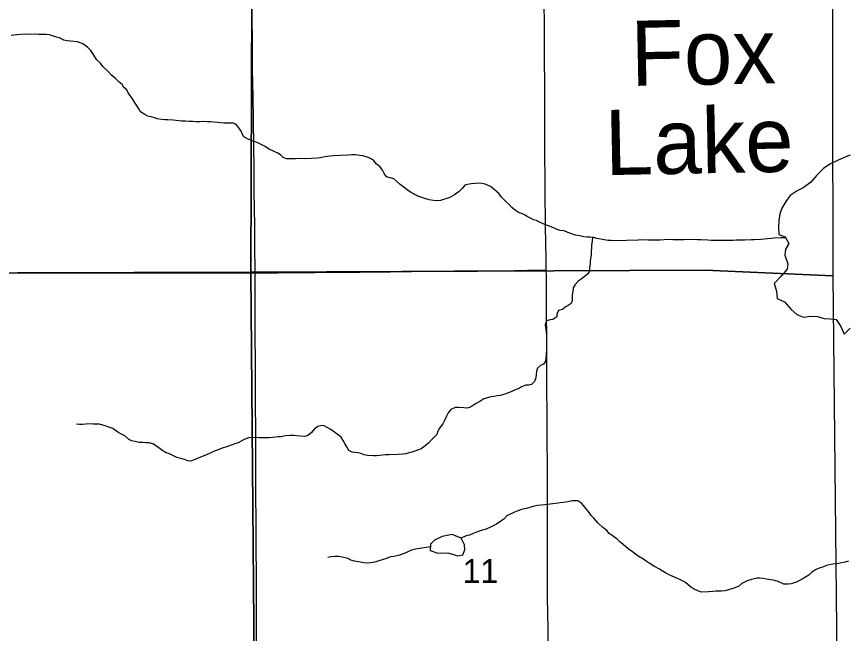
# Model space of a CAD drawing. Extents: x 1985906 to 2360102, y 891258 to 1222054.
# Drawn here: x 2191318 to 2198985, y 1049864 to 1055543 of the extents above; entities that cross this region are included whole.
import ezdxf

# ---------------------------------------------------------------- set-up
doc = ezdxf.new("R2010")
doc.units = 0
for name, color, linetype in [('GM_X_County_Road', 7, 'Continuous'), ('GM_X_Minor_Lake', 7, 'Continuous'), ('GM_X_Minor_Lake_Text', 7, 'Continuous'), ('GM_X_Minor_River', 7, 'Continuous'), ('GM_X_Section', 7, 'Continuous'), ('GM_X_Section_Text', 7, 'Continuous'), ('GM_X_Township_Road', 7, 'Continuous')]:
    doc.layers.add(name, color=color, linetype=linetype)

msp = doc.modelspace()

# ---------------------------------------------------------------- linework, layer by layer
at = {"layer": 'GM_X_County_Road'}
for points in [[(2196200.9, 1053209.1), (2196199.1, 1053289.3), (2196196.2, 1053486.1), (2196194.5, 1053584.5), (2196193, 1053682.9), (2196190.7, 1053879.8), (2196188.9, 1054060.3), (2196187.1, 1054257.1), (2196186.4, 1054404.7), (2196185.6, 1054585.3), (2196186.5, 1054831.4), (2196185.7, 1054946.2), (2196184.3, 1055126.5), (2196184.6, 1055274.1), (2196184.1, 1055372.3), (2196183, 1055503.6), (2196182.4, 1055634.7)], [(2196217.9, 1049336.2), (2196216.8, 1049893.7), (2196214, 1050057.6), (2196213, 1050188.9), (2196212.9, 1050270.9), (2196212.2, 1050451.3), (2196212.7, 1050566.2), (2196211.1, 1051009.1), (2196210.6, 1051189.6), (2196210.6, 1051435.7), (2196209.8, 1051616.1), (2196208.1, 1051895), (2196205.9, 1052108.3), (2196205.9, 1052321.6), (2196204.1, 1052600.5), (2196203.4, 1052797.2), (2196202.9, 1052994.2), (2196202, 1053158.1), (2196200.9, 1053209.1)]]:
    msp.add_lwpolyline(points, dxfattribs=at)
at = {"layer": 'GM_X_Minor_Lake'}
for points in [[(2199003.2, 1054269), (2198945.2, 1054246.5), (2198885.4, 1054217.9), (2198815.5, 1054183.3), (2198755.8, 1054144.7), (2198694.1, 1054084.1), (2198640.5, 1054019.5), (2198568.8, 1053966.8), (2198513, 1053940.3), (2198447.2, 1053895.7), (2198409.6, 1053841.2)], [(2198409.6, 1053841.2), (2198372.3, 1053779.7)], [(2198372.3, 1053779.7), (2198372, 1053778.8), (2198354.3, 1053726.5), (2198344.7, 1053670.3), (2198341.3, 1053600.1), (2198345.7, 1053537.9), (2198404, 1053516.3), (2198436.5, 1053454.4), (2198404.8, 1053402), (2198399.2, 1053345.8), (2198427.8, 1053267.8), (2198420.2, 1053217.6), (2198364.6, 1053153), (2198301, 1053086.4), (2198321.6, 1053016.3), (2198328.1, 1052948.2), (2198396.4, 1052916.6), (2198459, 1052846.9), (2198509.4, 1052799.2), (2198571.7, 1052775.6), (2198635.7, 1052786.1), (2198701.8, 1052782.6), (2198762, 1052763), (2198818.1, 1052759.4), (2198872.2, 1052753.8), (2198914.8, 1052690), (2198945.3, 1052620.1), (2199003, 1052674.6)], [(2195416.7, 1050739.8), (2195332.3, 1050773.3), (2195240.3, 1050754.5), (2195168.5, 1050721.8), (2195132.7, 1050685.5), (2195131.1, 1050627.3), (2195199.4, 1050601.8), (2195293.5, 1050604.5), (2195385.9, 1050579.1), (2195429.9, 1050585.5), (2195449.5, 1050633.8), (2195445.2, 1050679.9)], [(2195445.2, 1050679.9), (2195416.7, 1050739.8)]]:
    msp.add_lwpolyline(points, dxfattribs=at)
at = {"layer": 'GM_X_Minor_River'}
for points in [[(2194438.9, 1054270), (2194406.7, 1054271.4), (2194370.6, 1054268.7), (2194302.4, 1054265.4), (2194240.1, 1054262.2), (2194206, 1054257.5), (2194161.9, 1054252.6), (2194115.9, 1054243.7), (2194087.8, 1054239.2), (2194035.6, 1054236.2), (2193975.3, 1054235), (2193933.1, 1054236.2), (2193888.9, 1054235.4), (2193806.5, 1054233.8), (2193776.2, 1054245.3), (2193751.6, 1054270.9), (2193725.1, 1054286.5), (2193696.8, 1054298), (2193639.9, 1054327.1), (2193609.4, 1054348.6), (2193576.9, 1054362), (2193540.4, 1054381.4), (2193508, 1054394.8), (2193467.5, 1054408.1), (2193441.2, 1054419.7), (2193412.7, 1054437.2), (2193396.1, 1054463), (2193387.6, 1054489), (2193360.7, 1054528.7), (2193340.1, 1054554.4), (2193313.8, 1054561.9), (2193281.6, 1054563.3), (2193229.4, 1054562.3), (2193169, 1054569.2), (2193104.5, 1054574), (2193078.4, 1054575.5), (2193038.2, 1054576.7), (2193006.1, 1054574.1), (2192971.9, 1054575.5), (2192941.7, 1054576.9), (2192909.6, 1054576.3), (2192873.3, 1054579.6), (2192839.1, 1054581), (2192788.8, 1054586), (2192760.6, 1054589.5), (2192712.3, 1054592.6), (2192684.1, 1054592.1), (2192653.9, 1054597.5), (2192613.6, 1054600.8), (2192587.3, 1054610.3), (2192559, 1054619.8), (2192528.7, 1054627.3), (2192500.3, 1054640.8), (2192459.6, 1054668.1), (2192443, 1054693.9), (2192430.4, 1054719.8), (2192403.6, 1054755.5), (2192384.9, 1054787.3), (2192345.7, 1054840.8), (2192333.1, 1054868.7), (2192306.5, 1054892.2), (2192289.9, 1054918.1), (2192261.3, 1054941.6), (2192232.7, 1054969.2), (2192191.8, 1055004.6), (2192158.9, 1055040.1), (2192113.9, 1055083.5), (2192091.2, 1055115.2), (2192058.4, 1055144.7), (2192037.8, 1055174.4), (2192021.1, 1055204.3), (2192000.5, 1055232), (2191971.7, 1055263.6), (2191929, 1055292.9), (2191878.4, 1055310), (2191815.9, 1055316.9), (2191783.7, 1055320.3), (2191753.4, 1055327.7), (2191712.9, 1055347.1), (2191686.6, 1055354.6), (2191648.1, 1055367.9), (2191621.8, 1055377.4), (2191591.7, 1055378.9), (2191565.5, 1055380.4), (2191521.3, 1055379.6), (2191491.1, 1055381), (2191424.8, 1055379.7), (2191388.6, 1055383), (2191354.5, 1055380.4), (2191318.4, 1055375.7), (2191266.3, 1055368.6)], [(2198409.3, 1053506.1), (2198358.7, 1053505.1), (2198302.5, 1053504.1), (2198272.4, 1053501.5), (2198240.3, 1053496.8), (2198180.1, 1053491.7), (2198117.9, 1053488.5), (2198089.8, 1053487.9), (2198031.5, 1053484.8), (2198003.4, 1053486.3), (2197953.2, 1053483.3), (2197923.1, 1053480.7), (2197832.7, 1053481), (2197800.5, 1053480.4), (2197720.1, 1053482.9), (2197689.9, 1053484.3), (2197625.5, 1053487.1), (2197595.4, 1053486.5), (2197561.2, 1053489.9), (2197470.8, 1053488.1), (2197426.5, 1053489.3), (2197366.3, 1053488.2), (2197334.1, 1053489.6), (2197283.8, 1053488.6), (2197251.7, 1053486), (2197171.4, 1053484.4), (2197143.2, 1053485.9), (2197080.9, 1053486.7), (2197046.8, 1053484.1), (2196833.8, 1053480), (2196799.6, 1053481.3), (2196769.5, 1053482.8), (2196735.2, 1053488.1), (2196670.6, 1053501), (2196636.3, 1053508.3), (2196604.1, 1053511.8), (2196573.9, 1053513.2), (2196545.7, 1053516.7), (2196509.4, 1053526), (2196471.1, 1053531.3), (2196398.3, 1053554), (2196365.8, 1053569.5), (2196327.5, 1053574.8), (2196301.2, 1053584.3), (2196252.6, 1053603.5), (2196222.2, 1053617), (2196187.8, 1053630.4), (2196137.2, 1053649.5), (2196110.7, 1053665.1), (2196082.5, 1053672.6), (2196056.1, 1053686.1), (2196025.6, 1053703.6), (2195999.2, 1053719.2), (2195970.8, 1053730.7), (2195944.5, 1053740.2), (2195916, 1053757.8), (2195883.3, 1053785.3), (2195856.6, 1053816.9), (2195828, 1053840.5), (2195789, 1053879.9), (2195762.3, 1053913.6), (2195717.2, 1053954.9), (2195686.6, 1053980.4), (2195638, 1053999.6), (2195609.7, 1054007.1), (2195571.5, 1054008.4), (2195545.4, 1054007.9), (2195507.3, 1054003.1), (2195475.3, 1053996.5), (2195449.3, 1053989.9), (2195423.7, 1053959.3), (2195396.1, 1053932.7), (2195354.5, 1053901.7), (2195310.7, 1053878.8), (2195282.8, 1053868.2), (2195224.8, 1053851), (2195186.7, 1053848.3), (2195160.5, 1053849.8), (2195120.2, 1053857.1), (2195089.9, 1053866.5), (2195063.6, 1053874.1), (2195015.1, 1053889.2), (2194988.7, 1053904.8), (2194950, 1053928.2), (2194917.5, 1053947.6), (2194888.9, 1053969.2), (2194854.2, 1053996.6), (2194823.5, 1054024.2), (2194794.9, 1054049.8), (2194762.6, 1054059.2), (2194728.3, 1054066.6), (2194707.5, 1054100.3), (2194690.9, 1054130.1), (2194666.1, 1054163.8), (2194633.4, 1054189.3), (2194606.7, 1054221), (2194568.1, 1054242.3), (2194539.8, 1054251.8), (2194509.4, 1054261.3), (2194483.2, 1054264.8), (2194438.9, 1054270)], [(2196627.4, 1053509.3), (2196622.8, 1053477.9), (2196617.6, 1053437.7), (2196616.1, 1053411.5), (2196614.6, 1053383.4), (2196613.3, 1053347.2), (2196606.4, 1053290.8), (2196604.9, 1053262.6), (2196599.5, 1053232.4), (2196598.1, 1053200.2), (2196584.5, 1053173.8), (2196550.9, 1053147.1), (2196521.2, 1053124.4), (2196493.3, 1053107.8), (2196465.8, 1053077.1), (2196448.3, 1053046.6), (2196444.9, 1053012.4), (2196439.5, 1052980.2), (2196440.1, 1052954.1), (2196438.5, 1052927.9), (2196431, 1052901.6), (2196403.2, 1052883), (2196375.4, 1052868.4), (2196349.7, 1052845.8), (2196313.7, 1052837.1), (2196298.2, 1052804.7), (2196296.7, 1052778.5), (2196261, 1052755.7), (2196235, 1052751.2), (2196203, 1052742.6), (2196189.6, 1052708.2), (2196194.2, 1052678.1), (2196198.8, 1052646.1), (2196201.6, 1052607.9), (2196202.8, 1052543.7), (2196201.4, 1052513.5), (2196202, 1052481.3), (2196199.1, 1052425), (2196197.6, 1052398.9), (2196194.1, 1052370.7), (2196174.5, 1052342.2), (2196146.7, 1052329.6), (2196121, 1052305), (2196109.5, 1052278.7), (2196106.1, 1052246.4), (2196102.6, 1052216.2), (2196093.2, 1052181.9), (2196065.6, 1052155.2), (2196039.6, 1052148.7), (2196011.5, 1052148.2), (2195971.6, 1052133.4), (2195945.8, 1052114.8), (2195919.8, 1052108.3), (2195884, 1052091.5), (2195858.1, 1052080.9), (2195818.1, 1052066.1), (2195776.2, 1052053.3), (2195748.1, 1052050.7), (2195720, 1052046.2), (2195688, 1052041.5), (2195658, 1052032.9), (2195624, 1052024.2), (2195588.3, 1051999.4), (2195560.4, 1051984.8), (2195530.7, 1051964.2), (2195502.9, 1051945.6), (2195468.9, 1051938.9), (2195440.7, 1051940.4), (2195392.4, 1051943.4), (2195360.2, 1051944.8), (2195320.4, 1051924), (2195294.9, 1051893.4), (2195281.4, 1051865), (2195266, 1051830.5), (2195246.6, 1051794), (2195217.2, 1051753.2), (2195201.7, 1051726.8), (2195190.2, 1051696.5), (2195166.6, 1051669.9), (2195140.9, 1051645.3), (2195113.4, 1051616.6), (2195083.7, 1051592), (2195048.1, 1051563.1), (2195014.2, 1051550.4), (2194988.2, 1051541.9), (2194960.3, 1051531.3), (2194934.3, 1051524.8), (2194906.3, 1051518.2), (2194878.2, 1051513.7), (2194834, 1051510.8), (2194751.7, 1051509.3), (2194717.6, 1051506.6), (2194667.4, 1051501.6), (2194635.3, 1051499), (2194607.2, 1051498.4), (2194552.9, 1051501.4), (2194522.6, 1051506.9), (2194492.2, 1051520.4), (2194466, 1051525.9), (2194437.8, 1051529.4), (2194411.6, 1051530.9)], [(2194411.6, 1051530.9), (2194381.2, 1051546.4), (2194362.4, 1051580.2), (2194343.7, 1051612), (2194329.1, 1051639.8), (2194308.4, 1051669.6), (2194273.7, 1051699), (2194247.2, 1051716.6), (2194214.6, 1051740.1), (2194180.1, 1051759.5), (2194147.6, 1051777), (2194119.4, 1051776.4), (2194093.5, 1051767.9), (2194063.7, 1051747.2), (2194036.3, 1051712.6), (2194002.6, 1051685.8), (2193974.6, 1051677.2), (2193934.4, 1051678.5), (2193870, 1051685.3), (2193835.8, 1051684.6), (2193795.7, 1051681.8), (2193753.6, 1051675), (2193727.5, 1051674.5), (2193677.4, 1051667.5), (2193639.2, 1051664.8), (2193591, 1051663.9), (2193552.8, 1051665.1), (2193482.4, 1051667.8), (2193456.3, 1051665.3), (2193414.5, 1051648.4), (2193360.8, 1051619.3), (2193328.8, 1051610.6), (2193294.9, 1051595.9), (2193253, 1051581.1), (2193213, 1051570.2), (2193177.1, 1051553.5), (2193147.1, 1051544.9), (2193109.3, 1051526.1), (2193069.5, 1051509.2), (2193027.6, 1051492.3), (2192955.8, 1051462.8), (2192923.9, 1051450.2), (2192895.7, 1051453.7), (2192865.3, 1051465.1), (2192831, 1051474.5), (2192794.6, 1051481.9), (2192727.6, 1051516.8), (2192697.3, 1051526.2), (2192656.7, 1051549.6), (2192630.1, 1051571.1), (2192599.5, 1051594.7), (2192573.1, 1051608.2), (2192538.8, 1051617.6), (2192508.6, 1051619.1), (2192482.4, 1051620.6), (2192448.3, 1051621.9), (2192409.9, 1051629.2), (2192377.6, 1051636.6), (2192349.2, 1051652.2), (2192314.4, 1051681.6), (2192286, 1051699.2), (2192251.5, 1051716.6), (2192204.6, 1051749.9), (2192168.2, 1051763.2), (2192133.8, 1051774.6), (2192083.2, 1051789.7), (2192055.1, 1051791.2), (2192022.9, 1051790.6), (2191994.8, 1051792.1), (2191956.6, 1051789.3), (2191926.5, 1051786.7), (2191896.4, 1051788.2), (2191870.2, 1051789.7)], [(2197148.6, 1050510.3), (2197122.1, 1050529.9), (2197089.5, 1050549.4), (2197053, 1050570.8), (2197022.4, 1050592.3), (2196993.8, 1050613.8), (2196955.1, 1050643.2), (2196910.2, 1050680.6), (2196879.5, 1050706.1), (2196852.9, 1050729.7), (2196808, 1050765), (2196781.5, 1050784.6), (2196758.9, 1050810.3), (2196722.2, 1050839.7), (2196679.2, 1050879.1), (2196638.1, 1050924.5), (2196615.5, 1050950.2), (2196594.9, 1050977.9), (2196555.8, 1051025.4), (2196529, 1051061.1), (2196492.3, 1051084.5), (2196440.1, 1051083.4), (2196400.1, 1051074.6), (2196358, 1051069.8), (2196327.9, 1051067.2), (2196285.8, 1051058.4), (2196211.6, 1051051), (2196185.6, 1051046.4), (2196119.4, 1051041.1), (2196077.3, 1051032.3), (2196047.3, 1051023.7), (2196019.4, 1051015.1), (2195971.4, 1051004.2), (2195937.4, 1050993.5), (2195907.5, 1050978.8), (2195837.8, 1050945.3), (2195810.3, 1050914.7), (2195782.5, 1050896.1), (2195742.8, 1050869.2), (2195693, 1050846.1), (2195645.3, 1050823.1), (2195601.2, 1050812.2), (2195557.4, 1050795.3), (2195525.4, 1050784.7), (2195491.6, 1050767.9), (2195461.6, 1050761.3), (2195416.7, 1050739.8)], [(2195132.1, 1050661.9), (2195093.8, 1050655.8), (2194993.6, 1050639.9), (2194957.6, 1050629.1), (2194917.8, 1050612.3), (2194889.9, 1050597.7), (2194848, 1050582.8), (2194822, 1050578.3), (2194794, 1050571.8), (2194765.9, 1050567.2), (2194726, 1050554.4), (2194688, 1050541.6), (2194658.1, 1050531), (2194620.1, 1050520.2), (2194584.1, 1050513.5), (2194549.9, 1050510.8), (2194517.7, 1050512.2), (2194469.3, 1050521.3), (2194433, 1050528.7), (2194398.7, 1050538.1), (2194370.3, 1050551.6), (2194319.7, 1050566.7), (2194285.5, 1050572.1), (2194251.3, 1050571.4), (2194215.2, 1050568.7), (2194185.2, 1050562.1)], [(2198987.2, 1050527.4), (2198955.1, 1050520.8), (2198895.1, 1050507.6), (2198867.1, 1050503), (2198841, 1050500.5), (2198785, 1050487.4), (2198755, 1050476.8), (2198717.1, 1050464), (2198683.2, 1050447.3), (2198645.5, 1050424.4), (2198619.8, 1050399.8), (2198574.2, 1050370.8), (2198514.5, 1050337.6), (2198456.6, 1050318.4), (2198430.5, 1050315.8), (2198390.3, 1050317.1), (2198337.6, 1050340.2), (2198307.3, 1050349.6), (2198269, 1050357), (2198226.6, 1050364.2), (2198200.4, 1050367.7), (2198166.2, 1050373.1), (2198140.1, 1050372.6), (2198092.1, 1050359.6), (2198052.1, 1050346.8), (2198004.4, 1050321.8), (2197974.7, 1050299.1), (2197922.8, 1050278), (2197846.9, 1050256.4), (2197814.8, 1050251.8), (2197764.6, 1050250.9), (2197734.5, 1050248.3), (2197696.3, 1050245.5), (2197632.1, 1050244.3), (2197603.8, 1050251.8), (2197557.1, 1050275), (2197530.6, 1050292.6), (2197483.7, 1050331.9), (2197436.9, 1050357.1), (2197408.6, 1050368.6), (2197359.9, 1050389.8), (2197333.6, 1050403.3), (2197292.9, 1050424.7), (2197244.1, 1050453.9), (2197199.4, 1050479.1), (2197148.6, 1050510.3)]]:
    msp.add_lwpolyline(points, dxfattribs=at)
at = {"layer": 'GM_X_Section'}
for points in [[(2193494.8, 1058263.7), (2198832.2, 1058307.8), (2198840.5, 1053156.3), (2197665.2, 1053209.8), (2193478.4, 1053190.1)], [(2188257.5, 1058222.5), (2193494.8, 1058263.7), (2193478.4, 1053190.1), (2188092.8, 1053175.6), (2188055.3, 1058220.7)], [(2188092.8, 1053175.6), (2193478.4, 1053190.1), (2193522.5, 1047799.2), (2188145, 1047770.6)], [(2193478.4, 1053190.1), (2197665.2, 1053209.8), (2198840.5, 1053156.3), (2198895.8, 1047853.7), (2193522.5, 1047799.2)]]:
    msp.add_lwpolyline(points, close=True, dxfattribs=at)
at = {"layer": 'GM_X_Township_Road'}
for points in [[(2193496.5, 1054906.6), (2193493.3, 1055084.8), (2193493.3, 1055199.6), (2193492.9, 1055298), (2193490.4, 1055543.7), (2193489, 1055642), (2193487.1, 1055724), (2193483.7, 1056068.5), (2193478.9, 1056478.7), (2193475.7, 1056616.2), (2193474.6, 1056640.9)], [(2193516.8, 1053182.9), (2193516.7, 1053248.1), (2193515.2, 1053378.9), (2193513.5, 1053477.6), (2193513.4, 1053542.9), (2193512.7, 1053608.6), (2193509.6, 1053787.9), (2193508.4, 1053919.7), (2193506.4, 1054133.1), (2193503.1, 1054362.9), (2193501.3, 1054576.2), (2193497.6, 1054838.7), (2193496.5, 1054906.6)], [(2188121.5, 1053158.6), (2188182.7, 1053159.2), (2188428.9, 1053162.5), (2188757.1, 1053165.2), (2189134.5, 1053168), (2189446.3, 1053170.5), (2189676.1, 1053174.1), (2189889.4, 1053177.1), (2190135.4, 1053179), (2190250.2, 1053179.5), (2190480, 1053182.2), (2190611.2, 1053182.7), (2190726, 1053183), (2190890, 1053184.1), (2191251.1, 1053184.6), (2191497.2, 1053185.3), (2191694.1, 1053185), (2191940.2, 1053184.5), (2192120.7, 1053182.7), (2192629.5, 1053184.3), (2192875.6, 1053182.8), (2193203.8, 1053183.2), (2193481.5, 1053182.7), (2193516.8, 1053182.9)], [(2193530.3, 1049655.9), (2193529.6, 1049869.2), (2193529.5, 1050000.4), (2193527.9, 1050164.5), (2193528.1, 1050410.5), (2193526.3, 1050641), (2193525.6, 1050755), (2193525.2, 1050869.9), (2193522.6, 1051165.3), (2193523.8, 1051345.7), (2193521.9, 1051526.3), (2193522.2, 1051673.9), (2193521.7, 1051788.7), (2193519.9, 1051920), (2193520.4, 1052166), (2193518.9, 1052428.4), (2193518.3, 1052543.3), (2193517.2, 1052707.4), (2193516.8, 1052805.7), (2193515.8, 1052887.8), (2193515.8, 1052986), (2193516.5, 1053067.8), (2193516.8, 1053182.9)], [(2193516.8, 1053182.9), (2193582.2, 1053183.7), (2193725.5, 1053185), (2193827.5, 1053185.9), (2193904.3, 1053186.7), (2193966.9, 1053187.3), (2194067.6, 1053188.4), (2194139.7, 1053189.1), (2194210, 1053189.9), (2194283.8, 1053190.6), (2194377.6, 1053190.7), (2194422.8, 1053190.8), (2194482.4, 1053190.9), (2194597.2, 1053192), (2194695.6, 1053192.8), (2194761.2, 1053193.8), (2194876, 1053195.1), (2194958, 1053196), (2195072.6, 1053198.3), (2195350.4, 1053202), (2195497.7, 1053202.8), (2195645.2, 1053203.8), (2195906.8, 1053206.4), (2196025.8, 1053207.2), (2196182.9, 1053208.9), (2196200.9, 1053209.1)]]:
    msp.add_lwpolyline(points, dxfattribs=at)

# ---------------------------------------------------------------- texts
at = {"layer": 'GM_X_Minor_Lake_Text'}
for s, height, rotation, p in [('Fox', 600.19, 1.09632, (2196983.3, 1054904.6)), ('Lake', 600.2, 1.09639, (2196744.2, 1054083.3))]:
    msp.add_text(s, height=height, rotation=rotation, dxfattribs=at).set_placement(p)
at = {"layer": 'GM_X_Section_Text'}
msp.add_text('11', height=221, rotation=0.00001, dxfattribs=at).set_placement((2195428.8, 1050326.8))

doc.saveas('drawing.dxf')
